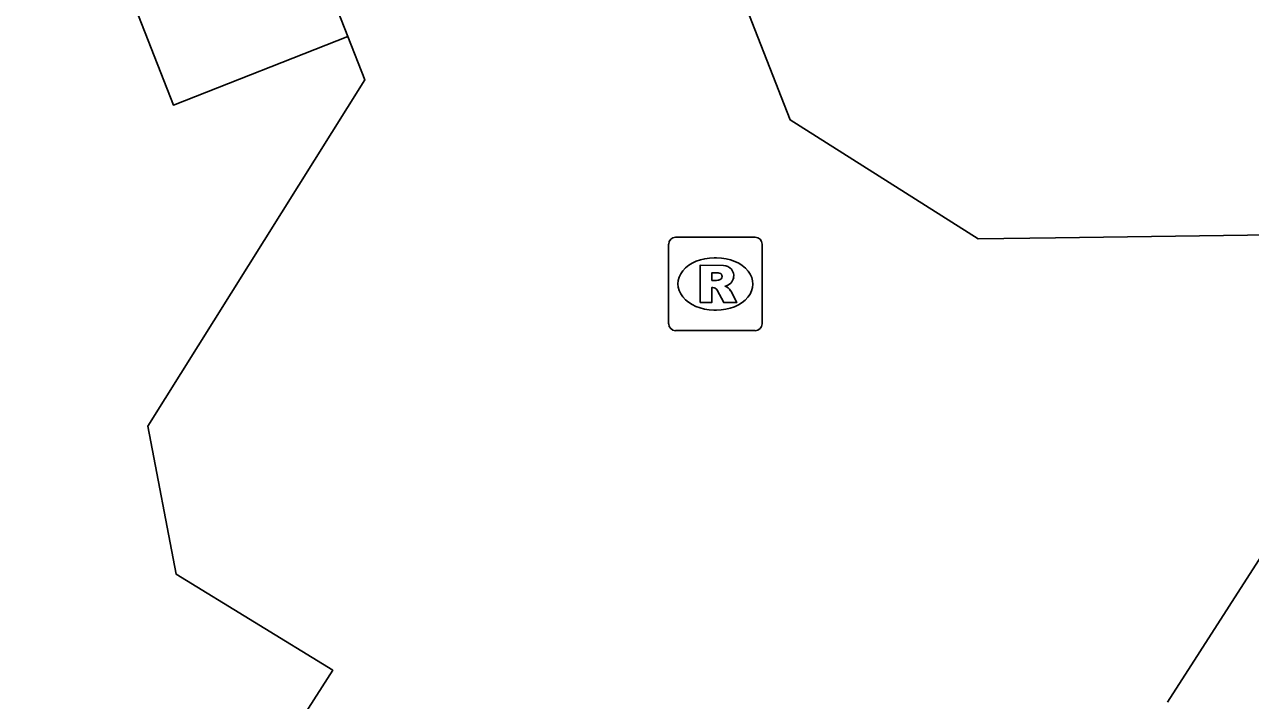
# Model space of a CAD drawing. Extents: x 160664 to 161506, y 382245 to 383288.
# Drawn here: x 161132.15 to 161145.28, y 383125.01 to 383132.25 of the extents above; entities that cross this region are included whole.
import ezdxf

# ---------------------------------------------------------------- set-up
doc = ezdxf.new("R2010")
doc.units = 0
for name, color, linetype in [('IMGEO_Parkeervlak_open', 7, 'Continuous'), ('IMGEO_Rioolput', 7, 'Continuous'), ('IMGEO_Voetpad_open', 7, 'Continuous'), ('IMGEO_Woonerf_open', 7, 'Continuous')]:
    doc.layers.add(name, color=color, linetype=linetype)

msp = doc.modelspace()

# ---------------------------------------------------------------- linework, layer by layer
at = {"layer": 'IMGEO_Parkeervlak_open'}
msp.add_lwpolyline([(161135.206, 383133.15), (161135.611, 383132.118)], dxfattribs=at)
at = {"layer": 'IMGEO_Rioolput'}
for p, q in [((161139.047, 383129.043), (161139.047, 383129.895)), ((161139.122, 383129.969), (161139.974, 383129.969)), ((161140.048, 383129.895), (161140.048, 383129.043)), ((161139.535, 383129.749), (161139.56, 383129.749)), ((161139.558, 383129.189), (161139.533, 383129.189)), ((161139.974, 383128.969), (161139.122, 383128.969))]:
    msp.add_line(p, q, dxfattribs=at)
for points in [[(161139.047, 383129.043), (161139.047, 383129.895)], [(161139.122, 383129.969), (161139.974, 383129.969)], [(161140.048, 383129.895), (161140.048, 383129.043)], [(161139.636, 383129.667), (161139.384, 383129.669), (161139.384, 383129.269)], [(161139.562, 383129.588), (161139.508, 383129.588), (161139.508, 383129.507)], [(161139.508, 383129.507), (161139.56, 383129.507)], [(161139.384, 383129.269), (161139.508, 383129.269), (161139.508, 383129.431), (161139.519, 383129.431)], [(161139.566, 383129.402), (161139.637, 383129.269), (161139.777, 383129.269), (161139.712, 383129.395)], [(161139.974, 383128.969), (161139.122, 383128.969)]]:
    msp.add_lwpolyline(points, dxfattribs=at)
for centre, radius, start, end in [((161139.124, 383129.893), 0.0765, 91.552, 178.448), ((161139.124, 383129.893), 0.0765, 91.552, 178.448), ((161139.972, 383129.893), 0.0765, 1.552, 88.448), ((161139.972, 383129.893), 0.0765, 1.552, 88.448), ((161139.568, 383129.492), 0.0964, 77.0061, 93.1865), ((161139.635, 383129.557), 0.109, 350.3612, 89.416), ((161139.544, 383129.696), 0.19, 274.7715, 282.9687), ((161139.582, 383129.549), 0.0378, 276.6634, 79.6772), ((161139.633, 383129.557), 0.112, 277.5842, 350.9817), ((161139.518, 383129.378), 0.0533, 26.0293, 88.6989), ((161139.617, 383129.342), 0.108, 29.5134, 73.7905), ((161139.124, 383129.045), 0.0765, 181.552, 268.448), ((161139.124, 383129.045), 0.0765, 181.552, 268.448), ((161139.972, 383129.045), 0.0765, 271.552, 358.448), ((161139.972, 383129.045), 0.0765, 271.552, 358.448)]:
    msp.add_arc(centre, radius, start, end, dxfattribs=at)
for centre, major_axis, ratio, start_param, end_param in [((161139.534, 383129.469), (-0.387, 0.002), 0.722429, 4.712389, 7.853982), ((161139.559, 383129.469), (-0.39, 0.002), 0.717154, 1.570796, 4.712389)]:
    msp.add_ellipse(centre, major_axis=major_axis, ratio=ratio, start_param=start_param, end_param=end_param, dxfattribs=at)
at = {"layer": 'IMGEO_Voetpad_open'}
for points in [[(161135.611, 383132.118), (161133.742, 383131.385), (161127.933, 383146.199), (161129.801, 383146.932)], [(161126.716, 383110.439), (161127.839, 383112.186), (161127.679, 383113.208), (161135.448, 383125.333), (161133.773, 383126.361), (161133.469, 383127.948), (161135.792, 383131.655), (161135.611, 383132.118)], [(161144.392, 383124.992), (161145.396, 383126.558), (161145.902, 383126.174)]]:
    msp.add_lwpolyline(points, dxfattribs=at)
at = {"layer": 'IMGEO_Woonerf_open'}
msp.add_lwpolyline([(161146.791, 383130.012), (161143.189, 383129.962), (161142.362, 383129.951), (161140.349, 383131.225), (161139.034, 383134.588)], dxfattribs=at)

doc.saveas('drawing.dxf')
